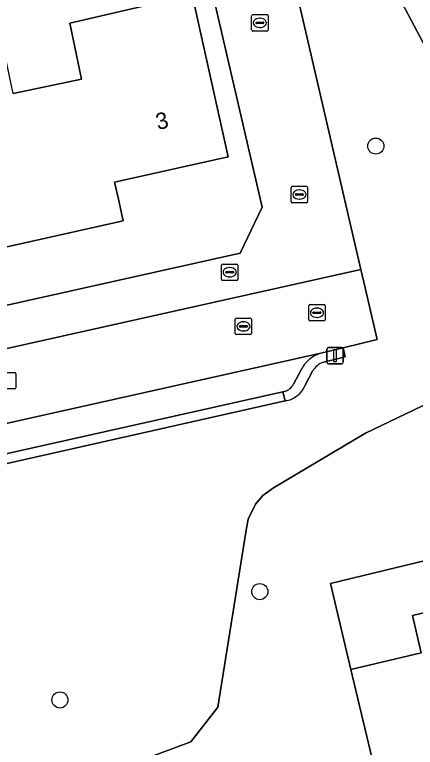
# Model space of a CAD drawing. Extents: x 162026 to 163502, y 387295 to 388169.
# Drawn here: x 162969.57 to 162993.92, y 387507.18 to 387551.73 of the extents above; entities that cross this region are included whole.
import ezdxf

# ---------------------------------------------------------------- set-up
doc = ezdxf.new("R2010")
doc.units = 0
for name, color, linetype in [('IMGEO_Boom', 7, 'Continuous'), ('IMGEO_Brandkraan', 7, 'Continuous'), ('IMGEO_Erf', 7, 'Continuous'), ('IMGEO_Groenvoorziening', 7, 'Continuous'), ('IMGEO_Hek', 7, 'Continuous'), ('IMGEO_Kolk', 7, 'Continuous'), ('IMGEO_Lichtmast', 7, 'Continuous'), ('IMGEO_Loofbos', 7, 'Continuous'), ('IMGEO_Pand', 7, 'Continuous'), ('IMGEO_Pand_nummerreeks', 7, 'Continuous'), ('IMGEO_Parkeervlak_open', 7, 'Continuous'), ('IMGEO_Rijbaan_lokaal_open', 7, 'Continuous'), ('IMGEO_Rioolput', 7, 'Continuous'), ('IMGEO_Voetpad_open', 7, 'Continuous')]:
    doc.layers.add(name, color=color, linetype=linetype)

msp = doc.modelspace()

# ---------------------------------------------------------------- linework, layer by layer
at = {"layer": 'IMGEO_Boom'}
for centre in [(162991.522, 387543.743), (162984.47, 387516.652), (162972.32, 387510.066)]:
    msp.add_circle(centre, 0.489, dxfattribs=at)
at = {"layer": 'IMGEO_Brandkraan'}
for p, q in [((162982.14, 387535.646), (162982.14, 387536.498)), ((162982.215, 387536.572), (162983.067, 387536.572)), ((162982.628, 387536.352), (162982.653, 387536.352)), ((162983.141, 387536.498), (162983.141, 387535.646)), ((162982.399, 387536.066), (162982.399, 387536.078)), ((162982.837, 387536.029), (162982.439, 387536.029)), ((162982.442, 387536.115), (162982.84, 387536.115)), ((162982.651, 387535.792), (162982.626, 387535.792)), ((162982.883, 387536.078), (162982.883, 387536.066)), ((162983.067, 387535.572), (162982.215, 387535.572))]:
    msp.add_line(p, q, dxfattribs=at)
for points in [[(162982.14, 387535.646), (162982.14, 387536.498)], [(162982.215, 387536.572), (162983.067, 387536.572)], [(162983.141, 387536.498), (162983.141, 387535.646)], [(162983.067, 387535.572), (162982.215, 387535.572)]]:
    msp.add_lwpolyline(points, dxfattribs=at)
for centre, radius, start, end in [((162982.217, 387536.496), 0.0765, 91.552, 178.448), ((162982.217, 387536.496), 0.0765, 91.552, 178.448), ((162983.065, 387536.496), 0.0765, 1.552, 88.448), ((162983.065, 387536.496), 0.0765, 1.552, 88.448), ((162982.439, 387536.075), 0.0403, 85.8775, 175.7526), ((162982.436, 387536.065), 0.0366, 178.938, 274.7102), ((162982.84, 387536.072), 0.043, 264.8664, 352.4533), ((162982.844, 387536.077), 0.0386, 1.7309, 96.639), ((162982.217, 387535.648), 0.0765, 181.552, 268.448), ((162982.217, 387535.648), 0.0765, 181.552, 268.448), ((162983.065, 387535.648), 0.0765, 271.552, 358.448), ((162983.065, 387535.648), 0.0765, 271.552, 358.448)]:
    msp.add_arc(centre, radius, start, end, dxfattribs=at)
for centre, major_axis, ratio, start_param, end_param in [((162982.627, 387536.072), (-0.387, 0.002), 0.722429, 4.712389, 7.853982), ((162982.652, 387536.072), (-0.39, 0.002), 0.717154, 1.570796, 4.712389)]:
    msp.add_ellipse(centre, major_axis=major_axis, ratio=ratio, start_param=start_param, end_param=end_param, dxfattribs=at)
at = {"layer": 'IMGEO_Erf'}
for points in [[(162941.927, 387566.614), (162945.048, 387557.115), (162945.459, 387555.459), (162946.658, 387549.121), (162947.766, 387541.749), (162949.567, 387529.714), (162983.273, 387537.234), (162984.617, 387540.021), (162981.562, 387553.243), (162980.326, 387558.592), (162976.638, 387561.168), (162975.135, 387567.699), (162976.655, 387568.044), (162974.968, 387575.687)], [(162969.485, 387546.947), (162973.629, 387547.81), (162972.921, 387551.206), (162980.351, 387552.963), (162982.544, 387543.098), (162975.643, 387541.539), (162975.873, 387540.524), (162976.171, 387539.207), (162967.632, 387537.299)], [(163002.408, 387520.458), (162988.772, 387517.152), (162990.01, 387511.923), (162994.282, 387512.934), (162993.746, 387515.198), (162998.612, 387516.35)]]:
    msp.add_lwpolyline(points, dxfattribs=at)
at = {"layer": 'IMGEO_Groenvoorziening'}
for points in [[(163060.228, 387556.181), (163029.112, 387554.666), (163026.508, 387554.274), (163025.39, 387553.944), (163008.873, 387544.668), (163000, 387540.099), (162999.735, 387539.954), (162996.59, 387545.901), (162994.043, 387550.717), (162992.379, 387553.863), (162992.264, 387553.8), (162986.681, 387553.216), (162990.621, 387536.248), (162990.883, 387535.118), (162991.609, 387531.991), (162989.532, 387531.48), (162989.666, 387530.923), (162988.276, 387530.588)], [(162961.638, 387500.588), (162980.284, 387507.524), (162981.926, 387509.633), (162983.645, 387520.38), (162983.773, 387521.051), (162984.218, 387521.973), (162984.664, 387522.49), (162985.303, 387522.959), (162990.903, 387526.283), (162996.767, 387529.098), (163000.055, 387530.228), (163003.104, 387531.039), (163017.992, 387534.066), (163030.329, 387538.594), (163040.047, 387541.332), (163049.443, 387510.873), (163059.575, 387507.36)], [(162987.704, 387530.089), (162987.236, 387529.196)], [(162996.767, 387529.098), (162990.903, 387526.283), (162985.303, 387522.959), (162984.664, 387522.49), (162984.218, 387521.973), (162983.773, 387521.051), (162983.645, 387520.38), (162981.926, 387509.633), (162980.284, 387507.524), (162961.638, 387500.588)], [(162986.123, 387528.271), (162986.017, 387528.247), (162960.72, 387522.563), (162960.168, 387522.439)], [(162992.142, 387502.916), (162990.01, 387511.923), (162988.772, 387517.152), (163002.408, 387520.458)]]:
    msp.add_lwpolyline(points, dxfattribs=at)
for centre, radius, start, end in [((162988.742, 387529.477), 1.205, 112.7405, 149.4609), ((162985.778, 387529.819), 1.586, 282.582, 336.8771)]:
    msp.add_arc(centre, radius, start, end, dxfattribs=at)
at = {"layer": 'IMGEO_Hek'}
msp.add_lwpolyline([(162996.59, 387545.901), (162994.043, 387550.717), (162992.379, 387553.863)], dxfattribs=at)
at = {"layer": 'IMGEO_Kolk'}
for p, q in [((162983.976, 387550.807), (162983.976, 387551.659)), ((162984.051, 387551.733), (162984.903, 387551.733)), ((162984.464, 387551.513), (162984.489, 387551.513)), ((162984.977, 387551.659), (162984.977, 387550.807)), ((162984.235, 387551.227), (162984.235, 387551.239)), ((162984.673, 387551.19), (162984.275, 387551.19)), ((162984.278, 387551.276), (162984.676, 387551.276)), ((162984.487, 387550.953), (162984.462, 387550.953)), ((162984.719, 387551.239), (162984.719, 387551.227)), ((162984.903, 387550.733), (162984.051, 387550.733)), ((162986.377, 387540.37), (162986.377, 387541.222)), ((162986.452, 387541.296), (162987.304, 387541.296)), ((162987.378, 387541.222), (162987.378, 387540.37)), ((162986.636, 387540.79), (162986.636, 387540.802)), ((162987.074, 387540.753), (162986.676, 387540.753)), ((162986.679, 387540.839), (162987.077, 387540.839)), ((162986.865, 387541.076), (162986.89, 387541.076)), ((162987.12, 387540.802), (162987.12, 387540.79)), ((162987.304, 387540.296), (162986.452, 387540.296)), ((162986.888, 387540.516), (162986.863, 387540.516)), ((162982.973, 387532.357), (162982.973, 387533.209)), ((162983.048, 387533.283), (162983.9, 387533.283)), ((162983.974, 387533.209), (162983.974, 387532.357)), ((162983.232, 387532.777), (162983.232, 387532.789)), ((162983.67, 387532.74), (162983.272, 387532.74)), ((162983.275, 387532.826), (162983.673, 387532.826)), ((162983.461, 387533.063), (162983.486, 387533.063)), ((162983.716, 387532.789), (162983.716, 387532.777)), ((162983.9, 387532.283), (162983.048, 387532.283)), ((162983.484, 387532.503), (162983.459, 387532.503)), ((162968.718, 387529.978), (162969.57, 387529.978)), ((162969.644, 387529.904), (162969.644, 387529.052)), ((162969.57, 387528.978), (162968.718, 387528.978))]:
    msp.add_line(p, q, dxfattribs=at)
for points in [[(162983.976, 387550.807), (162983.976, 387551.659)], [(162984.051, 387551.733), (162984.903, 387551.733)], [(162984.977, 387551.659), (162984.977, 387550.807)], [(162984.903, 387550.733), (162984.051, 387550.733)], [(162986.377, 387540.37), (162986.377, 387541.222)], [(162986.452, 387541.296), (162987.304, 387541.296)], [(162987.378, 387541.222), (162987.378, 387540.37)], [(162987.304, 387540.296), (162986.452, 387540.296)], [(162982.973, 387532.357), (162982.973, 387533.209)], [(162983.048, 387533.283), (162983.9, 387533.283)], [(162983.974, 387533.209), (162983.974, 387532.357)], [(162983.9, 387532.283), (162983.048, 387532.283)], [(162968.718, 387529.978), (162969.57, 387529.978)], [(162969.644, 387529.904), (162969.644, 387529.052)], [(162969.57, 387528.978), (162968.718, 387528.978)]]:
    msp.add_lwpolyline(points, dxfattribs=at)
for centre, radius, start, end in [((162984.053, 387551.657), 0.0765, 91.552, 178.448), ((162984.053, 387551.657), 0.0765, 91.552, 178.448), ((162984.901, 387551.657), 0.0765, 1.552, 88.448), ((162984.901, 387551.657), 0.0765, 1.552, 88.448), ((162984.275, 387551.236), 0.0403, 85.8775, 175.7526), ((162984.272, 387551.226), 0.0366, 178.938, 274.7102), ((162984.676, 387551.233), 0.043, 264.8664, 352.4533), ((162984.68, 387551.238), 0.0386, 1.7309, 96.639), ((162984.053, 387550.809), 0.0765, 181.552, 268.448), ((162984.053, 387550.809), 0.0765, 181.552, 268.448), ((162984.901, 387550.809), 0.0765, 271.552, 358.448), ((162984.901, 387550.809), 0.0765, 271.552, 358.448), ((162986.454, 387541.22), 0.0765, 91.552, 178.448), ((162986.454, 387541.22), 0.0765, 91.552, 178.448), ((162987.302, 387541.22), 0.0765, 1.552, 88.448), ((162987.302, 387541.22), 0.0765, 1.552, 88.448), ((162986.676, 387540.799), 0.0403, 85.8775, 175.7526), ((162986.673, 387540.789), 0.0366, 178.938, 274.7102), ((162987.077, 387540.796), 0.043, 264.8664, 352.4533), ((162987.081, 387540.801), 0.0386, 1.7309, 96.639), ((162986.454, 387540.372), 0.0765, 181.552, 268.448), ((162986.454, 387540.372), 0.0765, 181.552, 268.448), ((162987.302, 387540.372), 0.0765, 271.552, 358.448), ((162987.302, 387540.372), 0.0765, 271.552, 358.448), ((162983.05, 387533.207), 0.0765, 91.552, 178.448), ((162983.05, 387533.207), 0.0765, 91.552, 178.448), ((162983.898, 387533.207), 0.0765, 1.552, 88.448), ((162983.898, 387533.207), 0.0765, 1.552, 88.448), ((162983.272, 387532.786), 0.0403, 85.8775, 175.7526), ((162983.269, 387532.776), 0.0366, 178.938, 274.7102), ((162983.673, 387532.783), 0.043, 264.8664, 352.4533), ((162983.677, 387532.788), 0.0386, 1.7309, 96.639), ((162983.05, 387532.359), 0.0765, 181.552, 268.448), ((162983.05, 387532.359), 0.0765, 181.552, 268.448), ((162983.898, 387532.359), 0.0765, 271.552, 358.448), ((162983.898, 387532.359), 0.0765, 271.552, 358.448), ((162969.568, 387529.902), 0.0765, 1.552, 88.448), ((162969.568, 387529.902), 0.0765, 1.552, 88.448), ((162969.568, 387529.054), 0.0765, 271.552, 358.448), ((162969.568, 387529.054), 0.0765, 271.552, 358.448)]:
    msp.add_arc(centre, radius, start, end, dxfattribs=at)
for centre, major_axis, ratio, start_param, end_param in [((162984.463, 387551.233), (-0.387, 0.002), 0.722429, 4.712389, 7.853982), ((162984.488, 387551.233), (-0.39, 0.002), 0.717154, 1.570796, 4.712389), ((162986.864, 387540.796), (-0.387, 0.002), 0.722429, 4.712389, 7.853982), ((162986.889, 387540.796), (-0.39, 0.002), 0.717154, 1.570796, 4.712389), ((162983.46, 387532.783), (-0.387, 0.002), 0.722429, 4.712389, 7.853982), ((162983.485, 387532.783), (-0.39, 0.002), 0.717154, 1.570796, 4.712389)]:
    msp.add_ellipse(centre, major_axis=major_axis, ratio=ratio, start_param=start_param, end_param=end_param, dxfattribs=at)
at = {"layer": 'IMGEO_Lichtmast'}
for p, q in [((162988.548, 387530.604), (162988.548, 387531.404)), ((162988.548, 387531.404), (162988.548, 387530.604)), ((162988.648, 387531.504), (162989.438, 387531.504)), ((162989.438, 387531.504), (162988.648, 387531.504)), ((162989.538, 387531.404), (162989.538, 387530.604)), ((162989.538, 387530.604), (162989.538, 387531.404)), ((162989.438, 387530.504), (162988.648, 387530.504)), ((162988.648, 387530.504), (162989.438, 387530.504))]:
    msp.add_line(p, q, dxfattribs=at)
msp.add_lwpolyline([(162988.968, 387531.379), (162989.118, 387531.379), (162989.118, 387530.629), (162988.968, 387530.629), (162988.968, 387531.379)], dxfattribs=at)
for centre, start, end in [((162988.648, 387531.404), 90, 180), ((162988.648, 387531.404), 90, 180), ((162989.438, 387531.404), 0, 90), ((162989.438, 387531.404), 360, 90), ((162988.648, 387530.604), 180, 270), ((162988.648, 387530.604), 180, 270), ((162989.438, 387530.604), 270, 0), ((162989.438, 387530.604), 270, 0)]:
    msp.add_arc(centre, 0.1, start, end, dxfattribs=at)
at = {"layer": 'IMGEO_Loofbos'}
msp.add_lwpolyline([(162994.043, 387550.717), (162996.59, 387545.901), (163000, 387547.742), (163041.886, 387570.47), (163031.774, 387604.821), (163026.517, 387602.045), (163030.847, 387594.111), (163029.509, 387593.405), (163034.698, 387583.854), (163031.773, 387582.315), (163037.33, 387571.95), (163011.472, 387557.955), (163000, 387551.723), (162997.603, 387550.421), (162994.965, 387555.282), (162992.379, 387553.863)], close=True, dxfattribs=at)
at = {"layer": 'IMGEO_Pand'}
for points in [[(162980.351, 387552.963), (162972.921, 387551.206), (162973.629, 387547.81), (162969.485, 387546.947), (162967.997, 387553.883), (162964.113, 387553.016), (162964.902, 387549.493), (162967.108, 387539.641), (162967.632, 387537.299), (162976.171, 387539.207), (162975.873, 387540.524), (162975.643, 387541.539), (162982.544, 387543.098)], [(162992.142, 387502.916), (162996.51, 387503.95), (162996.311, 387504.79), (162995.917, 387506.457), (163000, 387507.424), (163004.982, 387508.603), (163005.376, 387506.936), (163010.137, 387508.063), (163008.986, 387512.929), (163007.986, 387517.153), (163003.498, 387516.091), (163003.181, 387517.431), (163000, 387516.678), (162998.612, 387516.35), (162993.746, 387515.198), (162994.282, 387512.934), (162990.01, 387511.923)]]:
    msp.add_lwpolyline(points, close=True, dxfattribs=at)
at = {"layer": 'IMGEO_Parkeervlak_open'}
for points in [[(162988.171, 387531.146), (162957.611, 387524.324)], [(162986.527, 387529.257), (162986.98, 387530.144)], [(162960.61, 387523.152), (162985.876, 387528.803), (162986.007, 387528.832)]]:
    msp.add_lwpolyline(points, dxfattribs=at)
for centre, radius, start, end in [((162988.736, 387529.265), 1.964, 106.732, 153.4165), ((162985.692, 387529.748), 0.969, 288.9805, 329.5382)]:
    msp.add_arc(centre, radius, start, end, dxfattribs=at)
at = {"layer": 'IMGEO_Rijbaan_lokaal_open'}
msp.add_lwpolyline([(162957.611, 387524.324), (162988.171, 387531.146), (162989.532, 387531.48), (162991.609, 387531.991), (162990.883, 387535.118), (162990.621, 387536.248), (162949.932, 387527.156), (162950.597, 387522.711), (162956.243, 387524.009)], close=True, dxfattribs=at)
at = {"layer": 'IMGEO_Rioolput'}
for p, q in [((162987.444, 387533.182), (162987.444, 387534.034)), ((162987.519, 387534.108), (162988.371, 387534.108)), ((162988.445, 387534.034), (162988.445, 387533.182)), ((162987.703, 387533.602), (162987.703, 387533.614)), ((162988.141, 387533.565), (162987.743, 387533.565)), ((162987.746, 387533.651), (162988.144, 387533.651)), ((162987.932, 387533.888), (162987.957, 387533.888)), ((162988.187, 387533.614), (162988.187, 387533.602)), ((162988.371, 387533.108), (162987.519, 387533.108)), ((162987.955, 387533.328), (162987.93, 387533.328))]:
    msp.add_line(p, q, dxfattribs=at)
for points in [[(162987.444, 387533.182), (162987.444, 387534.034)], [(162987.519, 387534.108), (162988.371, 387534.108)], [(162988.445, 387534.034), (162988.445, 387533.182)], [(162988.371, 387533.108), (162987.519, 387533.108)]]:
    msp.add_lwpolyline(points, dxfattribs=at)
for centre, radius, start, end in [((162987.521, 387534.032), 0.0765, 91.552, 178.448), ((162987.521, 387534.032), 0.0765, 91.552, 178.448), ((162988.369, 387534.032), 0.0765, 1.552, 88.448), ((162988.369, 387534.032), 0.0765, 1.552, 88.448), ((162987.743, 387533.611), 0.0403, 85.8775, 175.7526), ((162987.74, 387533.601), 0.0366, 178.938, 274.7102), ((162988.144, 387533.608), 0.043, 264.8664, 352.4533), ((162988.148, 387533.613), 0.0386, 1.7309, 96.639), ((162987.521, 387533.184), 0.0765, 181.552, 268.448), ((162987.521, 387533.184), 0.0765, 181.552, 268.448), ((162988.369, 387533.184), 0.0765, 271.552, 358.448), ((162988.369, 387533.184), 0.0765, 271.552, 358.448)]:
    msp.add_arc(centre, radius, start, end, dxfattribs=at)
for centre, major_axis, ratio, start_param, end_param in [((162987.931, 387533.608), (-0.387, 0.002), 0.722429, 4.712389, 7.853982), ((162987.956, 387533.608), (-0.39, 0.002), 0.717154, 1.570796, 4.712389)]:
    msp.add_ellipse(centre, major_axis=major_axis, ratio=ratio, start_param=start_param, end_param=end_param, dxfattribs=at)
at = {"layer": 'IMGEO_Voetpad_open'}
for points in [[(162986.681, 387553.216), (162982.909, 387569.465), (162976.655, 387568.044), (162975.135, 387567.699), (162976.638, 387561.168), (162980.326, 387558.592), (162981.562, 387553.243), (162984.617, 387540.021), (162983.273, 387537.234), (162949.567, 387529.714), (162949.932, 387527.156), (162990.621, 387536.248)], [(162986.017, 387528.247), (162985.876, 387528.803), (162960.61, 387523.152), (162960.72, 387522.563)]]:
    msp.add_lwpolyline(points, close=True, dxfattribs=at)
for points in [[(162988.276, 387530.588), (162989.666, 387530.923), (162989.532, 387531.48), (162988.171, 387531.146)], [(162986.98, 387530.144), (162986.527, 387529.257)], [(162987.236, 387529.196), (162987.704, 387530.089)], [(162986.007, 387528.832), (162985.876, 387528.803), (162986.017, 387528.247), (162986.123, 387528.271)]]:
    msp.add_lwpolyline(points, dxfattribs=at)
for centre, radius, start, end in [((162988.736, 387529.265), 1.964, 106.732, 153.4165), ((162988.742, 387529.477), 1.205, 112.7405, 149.4609), ((162985.692, 387529.748), 0.969, 288.9805, 329.5382), ((162985.778, 387529.819), 1.586, 282.582, 336.8771)]:
    msp.add_arc(centre, radius, start, end, dxfattribs=at)

# ---------------------------------------------------------------- texts
at = {"layer": 'IMGEO_Pand_nummerreeks'}
msp.add_text('3', height=1, rotation=12.7311, dxfattribs=at).set_placement((162978.269, 387544.716))

doc.saveas('drawing.dxf')
